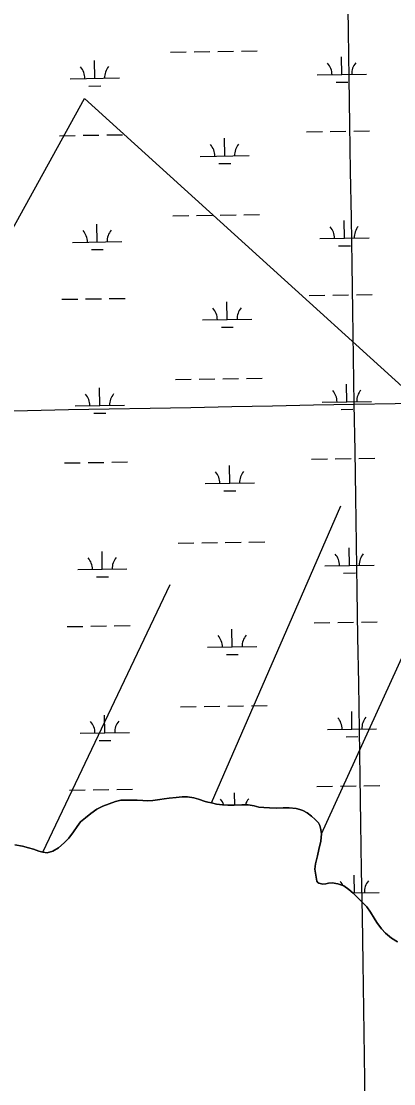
# Model space of a CAD drawing. Extents: x 3823584 to 3861785, y 301729 to 327625.
# Drawn here: x 3853604 to 3854360, y 312242 to 314401 of the extents above; entities that cross this region are included whole.
import ezdxf

# ---------------------------------------------------------------- set-up
doc = ezdxf.new("R2010")
doc.units = 0
for name, color, linetype in [('V-GRID-MAJR', 7, 'Continuous'), ('V-ROAD-CNTR', 7, 'Continuous'), ('V-TOPO-SHOR', 7, 'Continuous'), ('V-WETL-SWMP', 7, 'Continuous')]:
    doc.layers.add(name, color=color, linetype=linetype)

msp = doc.modelspace()

# ---------------------------------------------------------------- linework, layer by layer
at = {"layer": 'V-GRID-MAJR'}
for points in [[(3854375.376, 307564.97000000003), (3854280.204, 313623.11100000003), (3854185.002, 319683.177), (3854089.801, 325743.239), (3854089.771, 325745.168)], [(3827733.773, 313215.73), (3833043.082, 313295.662), (3838352.38, 313376.366), (3843661.667, 313457.842), (3848970.941, 313540.09), (3854280.204, 313623.11100000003), (3859589.454, 313706.903), (3859589.455, 313706.903)]]:
    msp.add_spline(points, degree=3, dxfattribs=at)
at = {"layer": 'V-ROAD-CNTR'}
msp.add_spline([(3854116.1287282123, 316942.4040898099), (3854169.422621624, 316931.5211115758), (3854298.8423627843, 316901.8171709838), (3854437.5830853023, 316854.58426545), (3854560.470839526, 316798.18137825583), (3854671.19361808, 316730.1535143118), (3854747.11346624, 316675.9476227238), (3854806.6103472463, 316630.036714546), (3854875.806208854, 316567.34183993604), (3854972.811014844, 316478.0100186), (3855148.5016634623, 316306.8263609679), (3855485.0009904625, 315981.5860114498), (3856075.101810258, 315410.1011544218), (3856623.4737135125, 314884.7812050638), (3857154.4816514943, 314370.3702338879), (3857470.64801916, 314060.5538535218), (3857747.384465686, 313795.587383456), (3858247.579465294, 313313.318347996), (3858629.526701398, 312940.329093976), (3859041.8298767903, 312538.4968976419), (3859429.78910087, 312165.72064319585), (3859613.3237338, 311989.1799962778)], degree=3, dxfattribs=at)
at = {"layer": 'V-TOPO-SHOR'}
for p, q in [((3853990.418, 312812.469), (3854253.1013487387, 313416.43916596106)), ((3854213.523, 312749.536), (3854453.3840199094, 313276.24129614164)), ((3853647.702, 312712.28500000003), (3853905.944718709, 313256.21302902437))]:
    msp.add_line(p, q, dxfattribs=at)
for points in [[(3853061.742, 313042.234), (3853158.222746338, 313202.80431671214), (3853732.3664036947, 314244.2742068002), (3854740.4558485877, 313329.65000845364)], [(3853590.7060000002, 312727.346), (3853606.291, 312724.952), (3853618.642, 312721.433), (3853628.596, 312718.378), (3853639.3310000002, 312714.499), (3853647.702, 312712.28500000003), (3853656.502, 312711.26300000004), (3853668.22, 312714.581), (3853679.2260000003, 312721.53), (3853690.7120000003, 312731.673), (3853700.173, 312741.068), (3853709.725, 312754.068), (3853717.213, 312764.714), (3853723.869, 312774.178), (3853734.502, 312782.339), (3853745.147, 312790.89900000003), (3853757.005, 312799.831), (3853769.594, 312805.936), (3853782.145, 312810.43700000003), (3853795.1040000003, 312815.33), (3853806.0100000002, 312818.26900000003), (3853838.909, 312818.251), (3853850.515, 312817.159), (3853859.737, 312816.93), (3853871.384, 312817.442), (3853885.478, 312819.498), (3853893.9390000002, 312820.89), (3853904.4020000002, 312822.23600000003), (3853918.486, 312823.891), (3853930.9560000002, 312825.183), (3853941.381, 312824.925), (3853954.162, 312822.60000000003), (3853963.735, 312820.356), (3853977.258, 312815.605), (3853982.84, 312814.261), (3853990.418, 312812.469)], [(3853990.418, 312812.469), (3854000.394, 312810.214), (3854012.792, 312808.701), (3854023.608, 312808.031), (3854036.4390000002, 312807.712), (3854052.116, 312808.926), (3854064.545, 312808.615), (3854076.524, 312806.311), (3854086.096, 312804.066), (3854096.502, 312803.003), (3854107.727, 312802.72500000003), (3854121.752, 312801.973), (3854135.414, 312802.837), (3854147.844, 312802.526), (3854161.856, 312801.375), (3854169.4250000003, 312799.18200000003), (3854175.791, 312797.017), (3854184.503, 312792.386), (3854193.555, 312785.339), (3854201.012, 312778.734), (3854207.2660000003, 312772.158), (3854209.935, 312766.47500000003), (3854212.1410000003, 312758.398), (3854213.523, 312749.536), (3854211.95, 312734.731), (3854208.323, 312717.97000000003), (3854205.599, 312705.201), (3854201.579, 312688.852), (3854200.098, 312677.653), (3854203.91, 312653.487), (3854206.255, 312651.021), (3854208.219, 312649.366), (3854213.802, 312648.025), (3854216.589, 312647.152), (3854222.622, 312647.806), (3854227.474, 312649.288), (3854235.123, 312650.302), (3854246.701, 312648.006), (3854258.628, 312643.697), (3854269.2860000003, 312636.61100000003), (3854277.926, 312629.175), (3854286.538, 312620.53500000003), (3854297.1040000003, 312609.84), (3854305.3140000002, 312601.21), (3854313.072, 312590.587), (3854320.791, 312578.356), (3854325.784, 312569.406), (3854335.49, 312556.326), (3854343.708, 312548.097), (3854355.89, 312537.76300000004), (3854368.139, 312530.23600000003)]]:
    msp.add_lwpolyline(points, dxfattribs=at)
at = {"layer": 'V-WETL-SWMP'}
for p, q in [((3853906.8645330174, 314338.53737133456), (3853938.860729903, 314339.03071181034)), ((3853954.8588283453, 314339.27738204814), (3853986.8550252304, 314339.77072252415)), ((3854002.8531236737, 314340.0173927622), (3854034.849320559, 314340.510733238)), ((3854050.8474190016, 314340.757403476), (3854082.8436158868, 314341.2507439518)), ((3854254.9215392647, 314293.15593440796), (3854254.366531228, 314329.1516559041)), ((3853753.0731896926, 314285.41807404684), (3853752.5181816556, 314321.41379554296)), ((3853703.079132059, 314284.6472295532), (3853803.067247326, 314286.1889185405)), ((3854204.9274816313, 314292.3850899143), (3854304.915596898, 314293.9267789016)), ((3853741.312513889, 314269.80390530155), (3853765.3096615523, 314270.17391065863)), ((3854243.1608634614, 314277.54176566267), (3854267.1580111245, 314277.9117710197)), ((3854183.301866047, 314176.60593014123), (3854215.298062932, 314177.099270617)), ((3854231.2961613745, 314177.3459408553), (3854263.29235826, 314177.8392813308)), ((3854279.2904567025, 314178.0859515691), (3854311.286653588, 314178.5792920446)), ((3853681.4535164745, 314168.8680697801), (3853713.44971336, 314169.3614102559)), ((3853729.447811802, 314169.60808049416), (3853761.4440086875, 314170.1014209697)), ((3853777.4421071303, 314170.34809120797), (3853809.4383040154, 314170.84143168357)), ((3854016.973527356, 314127.60584093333), (3854016.4185193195, 314163.6015624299)), ((3853966.9794697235, 314126.8349964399), (3854066.9675849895, 314128.37668542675)), ((3854005.2128515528, 314111.99167218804), (3854029.2099992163, 314112.3616775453)), ((3853911.9933468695, 314005.90190886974), (3853943.989543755, 314006.3952493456)), ((3853959.987642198, 314006.6419195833), (3853991.983839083, 314007.1352600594)), ((3854007.981937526, 314007.38193029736), (3854039.978134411, 314007.8752707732)), ((3854055.976232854, 314008.1219410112), (3854087.9724297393, 314008.615281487)), ((3853758.2020035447, 313952.782611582), (3853757.6469955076, 313988.77833307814)), ((3854260.0503531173, 313960.52047194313), (3854259.4953450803, 313996.51619343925)), ((3854210.056295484, 313959.7496274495), (3854310.0444107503, 313961.2913164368)), ((3853708.2079459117, 313952.01176708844), (3853808.196061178, 313953.55345607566)), ((3854248.289677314, 313944.90630319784), (3854272.286824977, 313945.2763085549)), ((3853746.4413277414, 313937.1684428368), (3853770.438475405, 313937.5384481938)), ((3853686.5823303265, 313836.2326073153), (3853718.578527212, 313836.7259477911)), ((3853734.5766256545, 313836.97261802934), (3853766.57282254, 313837.46595850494)), ((3853782.5709209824, 313837.7126287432), (3853814.5671178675, 313838.20596921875)), ((3854188.430679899, 313843.9704676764), (3854220.4268767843, 313844.4638081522)), ((3854236.424975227, 313844.71047839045), (3854268.4211721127, 313845.203818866)), ((3854284.4192705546, 313845.45048910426), (3854316.41546744, 313845.94382957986)), ((3854022.1023412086, 313794.9703784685), (3854021.547333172, 313830.9660999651)), ((3853972.1082835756, 313794.19953397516), (3854072.096398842, 313795.7412229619)), ((3854010.341665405, 313779.3562097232), (3854034.3388130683, 313779.72621508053)), ((3853917.122160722, 313673.2664464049), (3853949.1183576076, 313673.75978688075)), ((3853965.11645605, 313674.0064571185), (3853997.112652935, 313674.49979759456)), ((3854013.1107513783, 313674.7464678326), (3854045.1069482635, 313675.23980830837)), ((3854061.1050467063, 313675.4864785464), (3854093.1012435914, 313675.9798190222)), ((3854265.1791669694, 313627.8850094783), (3854264.624158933, 313663.88073097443)), ((3853763.330817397, 313620.14714911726), (3853762.77580936, 313656.1428706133)), ((3853713.336759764, 313619.3763046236), (3853813.3248750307, 313620.91799361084)), ((3854215.185109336, 313627.1141649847), (3854315.173224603, 313628.65585397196)), ((3853751.5701415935, 313604.53298037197), (3853775.567289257, 313604.902985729)), ((3854253.418491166, 313612.2708407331), (3854277.415638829, 313612.6408460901)), ((3854193.5594937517, 313511.3350052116), (3854225.555690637, 313511.8283456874)), ((3854241.553789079, 313512.0750159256), (3854273.549985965, 313512.5683564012)), ((3854289.548084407, 313512.8150266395), (3854321.5442812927, 313513.30836711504)), ((3853691.711144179, 313503.5971448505), (3853723.7073410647, 313504.0904853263)), ((3853739.7054395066, 313504.3371555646), (3853771.701636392, 313504.8304960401)), ((3853787.699734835, 313505.0771662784), (3853819.69593172, 313505.5705067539)), ((3854027.2311550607, 313462.3349160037), (3854026.676147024, 313498.3306375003)), ((3853977.2370974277, 313461.56407151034), (3854077.225212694, 313463.1057604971)), ((3854015.4704792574, 313446.72074725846), (3854039.467626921, 313447.0907526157)), ((3853922.250974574, 313340.63098394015), (3853954.2471714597, 313341.1243244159)), ((3853970.2452699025, 313341.3709946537), (3854002.2414667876, 313341.86433512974)), ((3854018.2395652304, 313342.11100536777), (3854050.2357621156, 313342.60434584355)), ((3854066.2338605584, 313342.8510160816), (3854098.2300574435, 313343.34435655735)), ((3853768.4596312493, 313287.51168665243), (3853767.9046232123, 313323.50740814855)), ((3854270.3079808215, 313295.24954701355), (3854269.752972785, 313331.2452685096)), ((3854220.3139231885, 313294.4787025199), (3854320.302038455, 313296.02039150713)), ((3853718.4655736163, 313286.7408421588), (3853818.4536888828, 313288.2825311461)), ((3853756.698955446, 313271.89751790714), (3853780.6961031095, 313272.26752326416)), ((3854258.5473050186, 313279.63537826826), (3854282.5444526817, 313280.0053836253)), ((3853696.839958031, 313170.9616823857), (3853728.836154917, 313171.4550228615)), ((3853744.834253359, 313171.70169309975), (3853776.8304502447, 313172.1950335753)), ((3853792.828548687, 313172.44170381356), (3853824.824745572, 313172.9350442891)), ((3854032.3599689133, 313129.6994535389), (3854031.8049608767, 313165.6951750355)), ((3854198.688307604, 313178.69954274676), (3854230.684504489, 313179.1928832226)), ((3854246.6826029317, 313179.43955346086), (3854278.6787998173, 313179.9328939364)), ((3854294.676898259, 313180.1795641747), (3854326.673095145, 313180.6729046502)), ((3853982.3659112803, 313128.9286090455), (3854082.3540265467, 313130.4702980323)), ((3854020.5992931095, 313114.08528479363), (3854044.596440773, 313114.4552901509)), ((3854071.362674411, 313010.21555361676), (3854103.358871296, 313010.7088940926)), ((3853773.588445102, 312954.8762241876), (3853773.033437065, 312990.8719456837)), ((3853927.3797884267, 313007.9955214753), (3853959.3759853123, 313008.4888619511)), ((3853975.3740837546, 313008.7355321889), (3854007.3702806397, 313009.2288726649)), ((3854023.3683790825, 313009.47554290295), (3854055.3645759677, 313009.9688833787)), ((3854275.436794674, 312962.6140845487), (3854274.8817866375, 312998.60980604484)), ((3853723.5943874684, 312954.10537969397), (3853823.5825027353, 312955.64706868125)), ((3854225.4427370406, 312961.8432400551), (3854325.4308523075, 312963.38492904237)), ((3854263.6761188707, 312946.99991580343), (3854287.6732665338, 312947.36992116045)), ((3853761.827769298, 312939.2620554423), (3853785.8249169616, 312939.63206079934)), ((3853701.9687718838, 312838.3262199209), (3853733.9649687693, 312838.81956039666)), ((3853749.963067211, 312839.0662306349), (3853781.959264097, 312839.55957111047)), ((3853797.9573625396, 312839.80624134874), (3853829.9535594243, 312840.29958182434)), ((3854203.8171214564, 312846.064080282), (3854235.8133183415, 312846.5574207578)), ((3854251.811416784, 312846.80409099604), (3854283.8076136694, 312847.2974314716)), ((3854299.8057121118, 312847.54410170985), (3854331.8019089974, 312848.0374421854)), ((3853806.0100005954, 312818.2680005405), (3853795.1040005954, 312815.331000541)), ((3853838.908000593, 312818.2510005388), (3853806.0100005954, 312818.2680005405)), ((3853850.5160005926, 312817.15900053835), (3853838.908000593, 312818.2510005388)), ((3853859.738000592, 312816.92900053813), (3853850.5160005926, 312817.15900053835)), ((3853871.385000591, 312817.4410005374), (3853859.738000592, 312816.92900053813)), ((3853885.4790005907, 312819.4970005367), (3853871.385000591, 312817.4410005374)), ((3853893.9390005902, 312820.89100053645), (3853885.4790005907, 312819.4970005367)), ((3853904.40300059, 312822.23500053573), (3853893.9390005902, 312820.89100053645)), ((3853918.4870005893, 312823.89000053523), (3853904.40300059, 312822.23500053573)), ((3853930.9560005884, 312825.18400053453), (3853918.4870005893, 312823.89000053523)), ((3853941.381000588, 312824.92500053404), (3853930.9560005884, 312825.1840005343)), ((3853954.1620005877, 312822.60000053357), (3853941.381000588, 312824.92500053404)), ((3853963.735000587, 312820.35500053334), (3853954.1620005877, 312822.6000005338)), ((3853977.2570005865, 312815.6050005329), (3853963.735000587, 312820.35500053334)), ((3854037.3235633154, 312807.7794995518), (3854036.933774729, 312833.0597125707)), ((3853757.0050005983, 312799.83100054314), (3853745.147000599, 312790.8990005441)), ((3853769.594000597, 312805.9360005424), (3853757.0050005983, 312799.83100054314)), ((3853782.144000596, 312810.4380005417), (3853769.594000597, 312805.9360005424)), ((3853795.1040005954, 312815.33100054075), (3853782.144000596, 312810.4380005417)), ((3853982.8410005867, 312814.2620005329), (3853977.2570005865, 312815.6050005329)), ((3853990.419000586, 312812.4690005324), (3853982.8410005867, 312814.2620005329)), ((3854000.3930005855, 312810.21400053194), (3853990.419000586, 312812.4690005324)), ((3854012.7920005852, 312808.70100053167), (3854000.3930005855, 312810.21400053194)), ((3854023.608000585, 312808.031000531), (3854012.7920005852, 312808.70100053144)), ((3854036.439000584, 312807.71100053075), (3854023.608000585, 312808.0310005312)), ((3854052.1160005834, 312808.9250005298), (3854036.439000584, 312807.71100053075)), ((3854064.545000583, 312808.6150005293), (3854052.1160005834, 312808.9250005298)), ((3854076.524000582, 312806.3110005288), (3854064.545000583, 312808.6150005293)), ((3854086.0970005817, 312804.0660005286), (3854076.524000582, 312806.31100052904)), ((3854096.5020005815, 312803.0040005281), (3854086.0970005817, 312804.0660005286)), ((3854107.728000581, 312802.72400052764), (3854096.5020005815, 312803.0040005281)), ((3854121.75200058, 312801.9740005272), (3854107.728000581, 312802.72400052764)), ((3854135.4140005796, 312802.83700052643), (3854121.75200058, 312801.9740005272)), ((3854147.844000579, 312802.52700052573), (3854135.4140005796, 312802.83700052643)), ((3854161.857000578, 312801.37500052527), (3854147.844000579, 312802.52700052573)), ((3854169.425000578, 312799.181000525), (3854161.857000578, 312801.37500052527)), ((3854175.791000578, 312797.01600052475), (3854169.425000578, 312799.181000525)), ((3854184.5020005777, 312792.38600052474), (3854175.791000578, 312797.01600052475)), ((3853723.868000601, 312774.1770005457), (3853717.2130006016, 312764.7140005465)), ((3853734.5020006, 312782.3380005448), (3853723.868000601, 312774.1770005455)), ((3853745.147000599, 312790.8990005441), (3853734.5020006, 312782.3380005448)), ((3854193.554000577, 312785.3400005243), (3854184.5020005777, 312792.3860005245)), ((3854201.012000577, 312778.7340005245), (3854193.554000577, 312785.3400005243)), ((3854207.267000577, 312772.15900052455), (3854201.012000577, 312778.7340005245)), ((3853709.7260006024, 312754.0680005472), (3853700.174000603, 312741.0670005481)), ((3853717.2130006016, 312764.7140005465), (3853709.7260006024, 312754.0680005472)), ((3854209.9340005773, 312766.47600052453), (3854207.267000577, 312772.15900052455)), ((3854212.140000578, 312758.39700052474), (3854209.9340005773, 312766.47600052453)), ((3854213.524000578, 312749.53600052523), (3854212.140000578, 312758.39700052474)), ((3853690.7120006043, 312731.67400054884), (3853679.226000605, 312721.5290005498)), ((3853700.174000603, 312741.0670005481), (3853690.7120006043, 312731.67400054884)), ((3854208.32400058, 312717.9710005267), (3854211.951000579, 312734.7310005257)), ((3854211.951000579, 312734.7310005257), (3854213.524000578, 312749.53600052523)), ((3853606.2920006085, 312724.9510005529), (3853590.7050006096, 312727.34600055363)), ((3853618.6420006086, 312721.4340005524), (3853606.2920006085, 312724.9510005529)), ((3853628.5950006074, 312718.3770005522), (3853618.6420006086, 312721.4340005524)), ((3853639.3310006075, 312714.49900055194), (3853628.5950006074, 312718.3770005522)), ((3853647.7010006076, 312712.28400055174), (3853639.3310006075, 312714.49900055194)), ((3853656.5020006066, 312711.2630005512), (3853647.7010006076, 312712.28400055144)), ((3853668.220000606, 312714.58100055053), (3853656.5020006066, 312711.2630005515)), ((3853679.226000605, 312721.5290005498), (3853668.220000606, 312714.58100055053)), ((3854205.5990005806, 312705.20000052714), (3854208.32400058, 312717.9710005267)), ((3854200.098000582, 312677.65400052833), (3854201.580000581, 312688.8510005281)), ((3854201.580000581, 312688.8510005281), (3854205.5990005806, 312705.20000052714)), ((3854203.909000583, 312653.48700052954), (3854200.098000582, 312677.65400052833)), ((3854280.565608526, 312629.9786220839), (3854280.0106004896, 312665.97434358)), ((3854206.2540005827, 312651.0210005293), (3854203.909000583, 312653.48700052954)), ((3854208.2190005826, 312649.36700052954), (3854206.2540005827, 312651.0210005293)), ((3854213.802000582, 312648.0250005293), (3854208.2190005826, 312649.36700052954)), ((3854216.5890005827, 312647.15300052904), (3854213.802000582, 312648.0250005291)), ((3854222.6230005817, 312647.8050005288), (3854216.5890005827, 312647.1530005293)), ((3854227.4750005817, 312649.28900052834), (3854222.6230005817, 312647.8050005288)), ((3854235.1230005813, 312650.30200052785), (3854227.4750005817, 312649.28900052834)), ((3854246.701000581, 312648.00700052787), (3854235.1230005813, 312650.3020005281)), ((3854258.6290005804, 312643.6980005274), (3854246.701000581, 312648.00700052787)), ((3854269.28500058, 312636.6120005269), (3854258.6290005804, 312643.6980005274)), ((3854277.9260005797, 312629.1750005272), (3854269.28500058, 312636.6120005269)), ((3854277.055167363, 312629.9244955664), (3854330.5596661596, 312630.74946657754)), ((3854286.53800058, 312620.53500052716), (3854277.9260005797, 312629.1750005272)), ((3854297.10300058, 312609.8400005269), (3854286.53800058, 312620.53500052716)), ((3854292.2760477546, 312614.7263479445), (3854292.8020803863, 312614.73445869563)), ((3854305.31400058, 312601.2100005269), (3854297.10300058, 312609.8400005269)), ((3854313.0730005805, 312590.5860005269), (3854305.31400058, 312601.2100005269)), ((3854320.7920005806, 312578.35700052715), (3854313.0730005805, 312590.5860005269)), ((3854325.7850005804, 312569.4060005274), (3854320.7920005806, 312578.35700052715)), ((3854335.4890005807, 312556.32600052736), (3854325.7850005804, 312569.4060005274)), ((3854343.709000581, 312548.09700052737), (3854335.4890005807, 312556.32600052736)), ((3854355.8890005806, 312537.7630005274), (3854343.709000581, 312548.09700052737)), ((3854368.13800058, 312530.23600052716), (3854355.8890005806, 312537.7630005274))]:
    msp.add_line(p, q, dxfattribs=at)
for centre, radius, start, end in [((3853697.8294990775, 314285.04114653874), 35.24628790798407, 0.11153765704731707, 41.65519599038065), ((3853808.3022403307, 314286.74449506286), 35.246287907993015, 140.11153465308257, 181.6551929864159), ((3854199.67784865, 314292.77900689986), 35.24628790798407, 0.11153765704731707, 41.65519599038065), ((3854310.150589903, 314294.4823554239), 35.246287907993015, 140.11153465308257, 181.6551929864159), ((3853961.7298367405, 314127.22891342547), 35.24628790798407, 0.11153765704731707, 41.65519599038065), ((3854072.202577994, 314128.9322619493), 35.246287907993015, 140.11153465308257, 181.6551929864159), ((3854204.8066625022, 313960.14354443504), 35.24628790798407, 0.11153765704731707, 41.65519599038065), ((3854315.2794037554, 313961.84689295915), 35.246287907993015, 140.11153465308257, 181.6551929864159), ((3853702.9583129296, 313952.4056840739), 35.24628790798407, 0.11153765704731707, 41.65519599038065), ((3853813.4310541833, 313954.10903259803), 35.246287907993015, 140.11153465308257, 181.6551929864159), ((3853966.858650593, 313794.59345096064), 35.24628790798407, 0.11153765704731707, 41.65519599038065), ((3854077.3313918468, 313796.2967994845), 35.246287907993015, 140.11153465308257, 181.6551929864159), ((3853708.087126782, 313619.7702216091), 35.24628790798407, 0.11153765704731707, 41.65519599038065), ((3853818.5598680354, 313621.4735701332), 35.246287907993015, 140.11153465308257, 181.6551929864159), ((3854209.935476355, 313627.5080819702), 35.24628790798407, 0.11153765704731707, 41.65519599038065), ((3854320.4082176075, 313629.2114304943), 35.246287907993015, 140.11153465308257, 181.6551929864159), ((3854082.460205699, 313463.6613370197), 35.246287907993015, 140.11153465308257, 181.6551929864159), ((3853971.987464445, 313461.9579884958), 35.24628790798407, 0.11153765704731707, 41.65519599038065), ((3854215.064290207, 313294.8726195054), 35.24628790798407, 0.11153765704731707, 41.65519599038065), ((3854325.53703146, 313296.5759680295), 35.246287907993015, 140.11153465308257, 181.6551929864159), ((3853713.2159406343, 313287.13475914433), 35.24628790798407, 0.11153765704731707, 41.65519599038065), ((3853823.688681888, 313288.8381076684), 35.246287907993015, 140.11153465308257, 181.6551929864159), ((3853977.1162782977, 313129.322526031), 35.24628790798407, 0.11153765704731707, 41.65519599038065), ((3854087.5890195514, 313131.0258745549), 35.246287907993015, 140.11153465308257, 181.6551929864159), ((3853718.344754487, 312954.4992966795), 35.24628790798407, 0.11153765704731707, 41.65519599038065), ((3853828.81749574, 312956.2026452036), 35.246287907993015, 140.11153465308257, 181.6551929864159), ((3854220.1931040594, 312962.2371570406), 35.24628790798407, 0.11153765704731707, 41.65519599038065), ((3854330.665845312, 312963.9405055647), 35.246287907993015, 140.11153465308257, 181.6551929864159), ((3853982.24509215, 312796.68706356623), 35.24628790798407, 19.645740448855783, 41.655195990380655), ((3854092.7178334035, 312798.39041209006), 35.246287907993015, 140.11153465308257, 162.90283578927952), ((3854225.3219179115, 312629.6016945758), 35.24628790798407, 24.341558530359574, 41.655195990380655), ((3854335.7946591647, 312631.3050430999), 35.246287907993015, 140.11153465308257, 181.6551929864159)]:
    msp.add_arc(centre, radius, start, end, dxfattribs=at)

doc.saveas('drawing.dxf')
